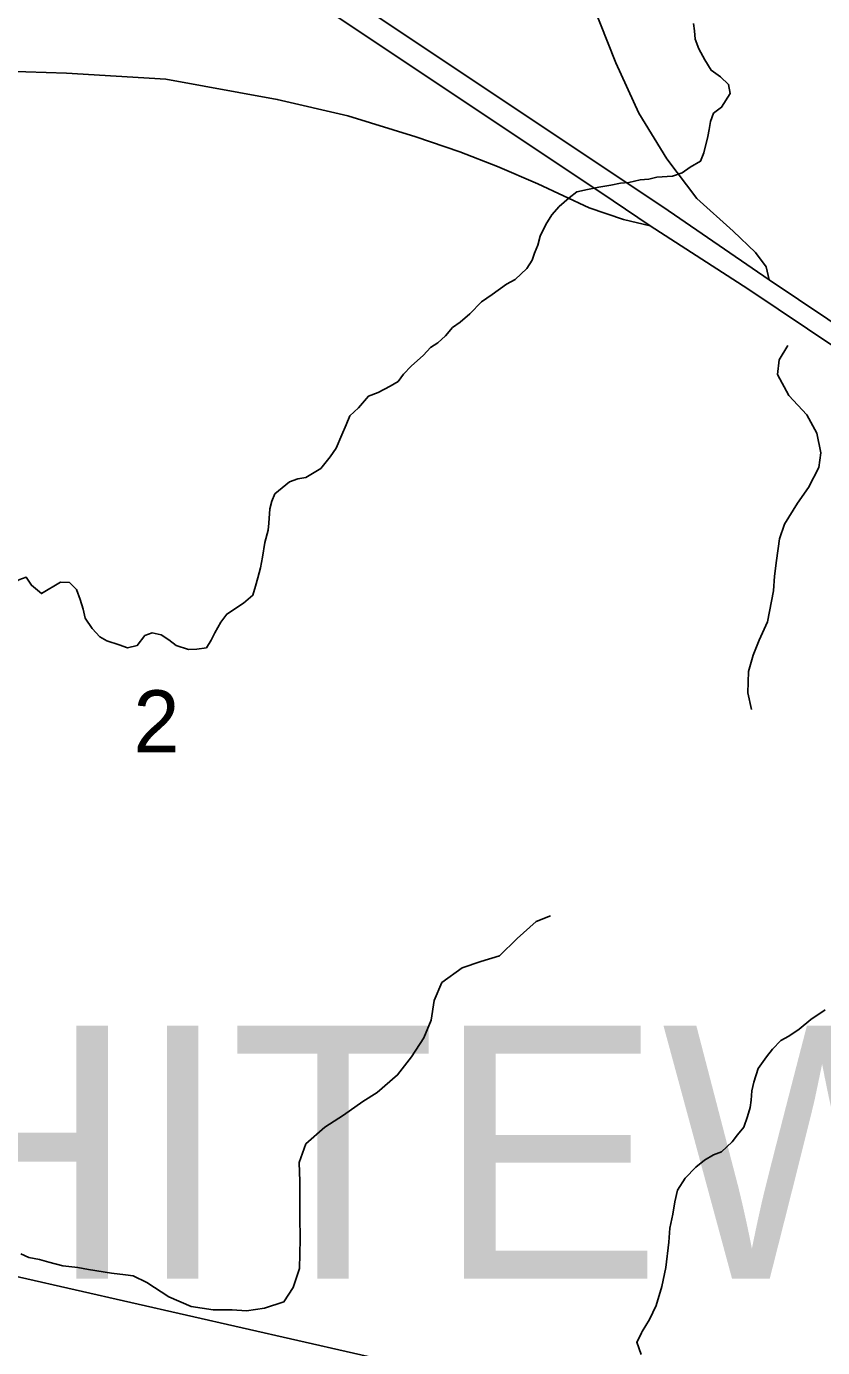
# Model space of a CAD drawing. Extents: x -7.5 to 26.5, y 3.5 to 25.5.
# Drawn here: x -0.941 to -0.405, y 18.207 to 19.097 of the extents above; entities that cross this region are included whole.
import ezdxf

# ---------------------------------------------------------------- set-up
doc = ezdxf.new("R2010")
doc.units = 0
for name, color, linetype in [('GM_X_Interstate_Route', 7, 'Continuous'), ('GM_X_Minor_River', 7, 'Continuous'), ('GM_X_Section_Text', 7, 'Continuous'), ('GM_X_State_Route', 7, 'Continuous'), ('GM_X_Township_Text', 7, 'Continuous'), ('GM_X_US_Route', 7, 'Continuous')]:
    doc.layers.add(name, color=color, linetype=linetype)

msp = doc.modelspace()

# ---------------------------------------------------------------- linework, layer by layer
at = {"layer": 'GM_X_Interstate_Route'}
msp.add_line((-0.54597, 18.97935), (-0.52101, 18.96268), dxfattribs=at)
for points in [[(-1.20366, 19.4375), (-1.12439, 19.37809), (-0.94287, 19.24653), (-0.92914, 19.23657), (-0.74977, 19.11555), (-0.54597, 18.97935)], [(-0.57095, 19.14012), (-0.54423, 19.07242), (-0.52881, 19.03858), (-0.50981, 19.0077), (-0.48963, 18.98098), (-0.46529, 18.95901), (-0.45013, 18.94451), (-0.44286, 18.93502), (-0.44101, 18.92616)], [(-0.74139, 19.12816), (-0.51263, 18.97529), (-0.44101, 18.92616), (0.1472, 18.53178), (0.3242, 18.41378), (0.39261, 18.36784), (0.46565, 18.31893), (0.50359, 18.29546), (0.53101, 18.28208), (0.56261, 18.27012), (0.59331, 18.26069), (0.62621, 18.25367), (0.66065, 18.24928), (0.69495, 18.24857), (0.71658, 18.24906), (0.73193, 18.25016), (0.7668, 18.25564), (0.80541, 18.26639), (0.84324, 18.28068), (0.90246, 18.3068), (0.97127, 18.34151)], [(-1.30941, 18.98907), (-1.27152, 19.00548), (-1.1999, 19.03171), (-1.09502, 19.05633), (-1.04595, 19.06205), (-0.96934, 19.06717), (-0.91427, 19.06541), (-0.84748, 19.06131), (-0.77236, 19.04778), (-0.72477, 19.03659), (-0.67893, 19.02255), (-0.64932, 19.01246), (-0.62388, 19.0026), (-0.59668, 18.99097), (-0.56225, 18.97474), (-0.539, 18.96684), (-0.52101, 18.96268)], [(-0.52101, 18.96268), (-0.45521, 18.92013), (-0.19243, 18.74378)]]:
    msp.add_lwpolyline(points, dxfattribs=at)
at = {"layer": 'GM_X_Minor_River'}
for points in [[(-0.91834, 18.72234), (-0.91227, 18.72213), (-0.9075, 18.7174), (-0.90507, 18.71086), (-0.90302, 18.70433), (-0.90171, 18.6982), (-0.89702, 18.6912), (-0.89189, 18.6857), (-0.88705, 18.68287), (-0.87879, 18.68031), (-0.87317, 18.67821), (-0.86666, 18.67988), (-0.86149, 18.68654), (-0.85649, 18.68827), (-0.85047, 18.68692), (-0.84526, 18.6837), (-0.84046, 18.67974), (-0.8322, 18.67717), (-0.8265, 18.67735), (-0.82001, 18.67827), (-0.8168, 18.68348), (-0.81435, 18.68833), (-0.81031, 18.69542), (-0.80632, 18.70098), (-0.79506, 18.70819), (-0.7888, 18.71367), (-0.78707, 18.71969), (-0.78536, 18.72533), (-0.7836, 18.73211), (-0.78221, 18.73928), (-0.78074, 18.74911), (-0.77855, 18.7574), (-0.778, 18.76232), (-0.7773, 18.7718), (-0.77597, 18.77707), (-0.77391, 18.78194), (-0.76414, 18.78996), (-0.75837, 18.79204), (-0.75302, 18.793), (-0.74294, 18.79911), (-0.7366, 18.80687), (-0.7326, 18.81281), (-0.72887, 18.82181), (-0.72598, 18.82855), (-0.72349, 18.83454), (-0.71761, 18.84004), (-0.71089, 18.84778), (-0.70435, 18.85022), (-0.69623, 18.8545), (-0.6908, 18.85773), (-0.68722, 18.86255), (-0.68209, 18.86807), (-0.67386, 18.87538), (-0.66913, 18.88054), (-0.66408, 18.88379), (-0.65898, 18.88855), (-0.65423, 18.89409), (-0.64917, 18.89771), (-0.64253, 18.90318), (-0.63466, 18.91127), (-0.62765, 18.91635), (-0.61792, 18.92323), (-0.61211, 18.92645), (-0.60427, 18.93378), (-0.60066, 18.93936), (-0.59897, 18.94424), (-0.59689, 18.94949), (-0.59516, 18.95551), (-0.59147, 18.96336), (-0.58745, 18.97006), (-0.58232, 18.97559), (-0.57566, 18.98144), (-0.57059, 18.98544), (-0.56332, 18.98709), (-0.55567, 18.98872), (-0.54765, 18.98997), (-0.54116, 18.99126), (-0.53544, 18.99182), (-0.52779, 18.99346), (-0.52208, 18.99402), (-0.51671, 18.99536), (-0.50606, 18.99613), (-0.49953, 18.99818), (-0.49408, 19.00217), (-0.48711, 19.00611), (-0.48502, 19.01174), (-0.48236, 19.02267), (-0.48143, 19.02758), (-0.48049, 19.03287), (-0.4784, 19.03849), (-0.47294, 19.04249), (-0.46731, 19.05179), (-0.46823, 19.0579), (-0.47375, 19.06304), (-0.48005, 19.06743), (-0.48437, 19.07442), (-0.48829, 19.08178), (-0.49072, 19.08833), (-0.49128, 19.09405), (-0.49187, 19.09901)], [(-0.42833, 18.88199), (-0.4343, 18.87227), (-0.43535, 18.86242), (-0.42778, 18.84814), (-0.41563, 18.83525), (-0.40877, 18.82289), (-0.40611, 18.80951), (-0.40754, 18.79967), (-0.41438, 18.78618), (-0.4219, 18.77575), (-0.43067, 18.76155), (-0.43399, 18.75176), (-0.43594, 18.737), (-0.43738, 18.72639), (-0.43805, 18.71653), (-0.44207, 18.69574), (-0.44774, 18.68336), (-0.45183, 18.67321), (-0.45481, 18.66227), (-0.45522, 18.64784), (-0.45289, 18.63675)], [(-1.01239, 18.70068), (-0.99602, 18.70488), (-0.9892, 18.70427), (-0.98315, 18.70368), (-0.97818, 18.70465), (-0.97246, 18.70521), (-0.96748, 18.70656), (-0.96246, 18.70904), (-0.9574, 18.71267), (-0.95226, 18.71857), (-0.94638, 18.72407), (-0.94138, 18.7258), (-0.93777, 18.72035), (-0.93113, 18.7148), (-0.91834, 18.72234)], [(-0.86938, 18.25503), (-0.86018, 18.25042), (-0.84527, 18.24087), (-0.83026, 18.23436), (-0.81552, 18.23204), (-0.8026, 18.23205), (-0.79313, 18.2314), (-0.78092, 18.23333), (-0.76788, 18.23752), (-0.76152, 18.24722), (-0.75736, 18.26002), (-0.75679, 18.27977), (-0.75711, 18.29498), (-0.75717, 18.30601), (-0.75719, 18.31855), (-0.75757, 18.33149), (-0.75304, 18.3439), (-0.74017, 18.35531), (-0.72779, 18.36332), (-0.71461, 18.37245), (-0.70494, 18.37863), (-0.6913, 18.39041), (-0.68184, 18.40268), (-0.67349, 18.41537), (-0.66859, 18.42739), (-0.66669, 18.44064), (-0.6614, 18.45265), (-0.64782, 18.46253), (-0.63517, 18.46673), (-0.62252, 18.47055), (-0.61079, 18.48237), (-0.59793, 18.49379), (-0.58832, 18.4977)], [(-0.52698, 18.21648), (-0.53016, 18.21033), (-0.52649, 18.21742), (-0.52166, 18.22562), (-0.51716, 18.23496), (-0.5133, 18.24774), (-0.51058, 18.26057), (-0.50847, 18.2776), (-0.50777, 18.28707), (-0.50592, 18.29651), (-0.5045, 18.30482), (-0.5027, 18.31274), (-0.49749, 18.32092), (-0.4904, 18.32827), (-0.48454, 18.33301), (-0.47834, 18.33659), (-0.47295, 18.33869), (-0.46589, 18.34528), (-0.46231, 18.3501), (-0.45795, 18.35527), (-0.45543, 18.3624), (-0.4537, 18.36842), (-0.45316, 18.37334), (-0.45255, 18.37978), (-0.45122, 18.38543), (-0.44824, 18.39483), (-0.44265, 18.40262), (-0.43868, 18.4078), (-0.43316, 18.41369), (-0.42775, 18.41654), (-0.42075, 18.42124), (-0.41293, 18.42781), (-0.40321, 18.43431)], [(-0.94497, 18.2699), (-0.93974, 18.26744), (-0.93258, 18.26606), (-0.92618, 18.26431), (-0.91678, 18.26171), (-0.90657, 18.2606), (-0.8994, 18.25921), (-0.88392, 18.25677), (-0.87447, 18.25568), (-0.86938, 18.25503)], [(-0.52721, 18.20195), (-0.53016, 18.21033)]]:
    msp.add_lwpolyline(points, dxfattribs=at)
at = {"layer": 'GM_X_State_Route'}
msp.add_lwpolyline([(-1.45047, 18.19474), (-1.42201, 18.21002), (-1.40305, 18.21736), (-1.38592, 18.22287), (-1.20181, 18.26834), (-1.1647, 18.27649), (-1.14615, 18.27833), (-1.12107, 18.28098), (-1.08396, 18.28036), (-1.05644, 18.27751), (-1.03442, 18.27384), (-0.94593, 18.25406), (-0.68353, 18.19432)], dxfattribs=at)
at = {"layer": 'GM_X_US_Route'}
msp.add_line((-0.54597, 18.97935), (-0.52101, 18.96268), dxfattribs=at)
for points in [[(-1.20366, 19.4375), (-1.12439, 19.37809), (-0.94287, 19.24653), (-0.92914, 19.23657), (-0.74977, 19.11555), (-0.54597, 18.97935)], [(-0.52101, 18.96268), (-0.45521, 18.92013), (-0.19243, 18.74378)]]:
    msp.add_lwpolyline(points, dxfattribs=at)

# ---------------------------------------------------------------- texts
at = {"layer": 'GM_X_Section_Text'}
msp.add_text('2', height=0.04186, rotation=0.00001, dxfattribs=at).set_placement((-0.86925, 18.60772))
at = {"layer": 'GM_X_Township_Text'}
msp.add_text('WHITEWATER', height=0.170455, rotation=0.00001, dxfattribs=at).set_placement((-1.24747, 18.25306))

doc.saveas('drawing.dxf')
